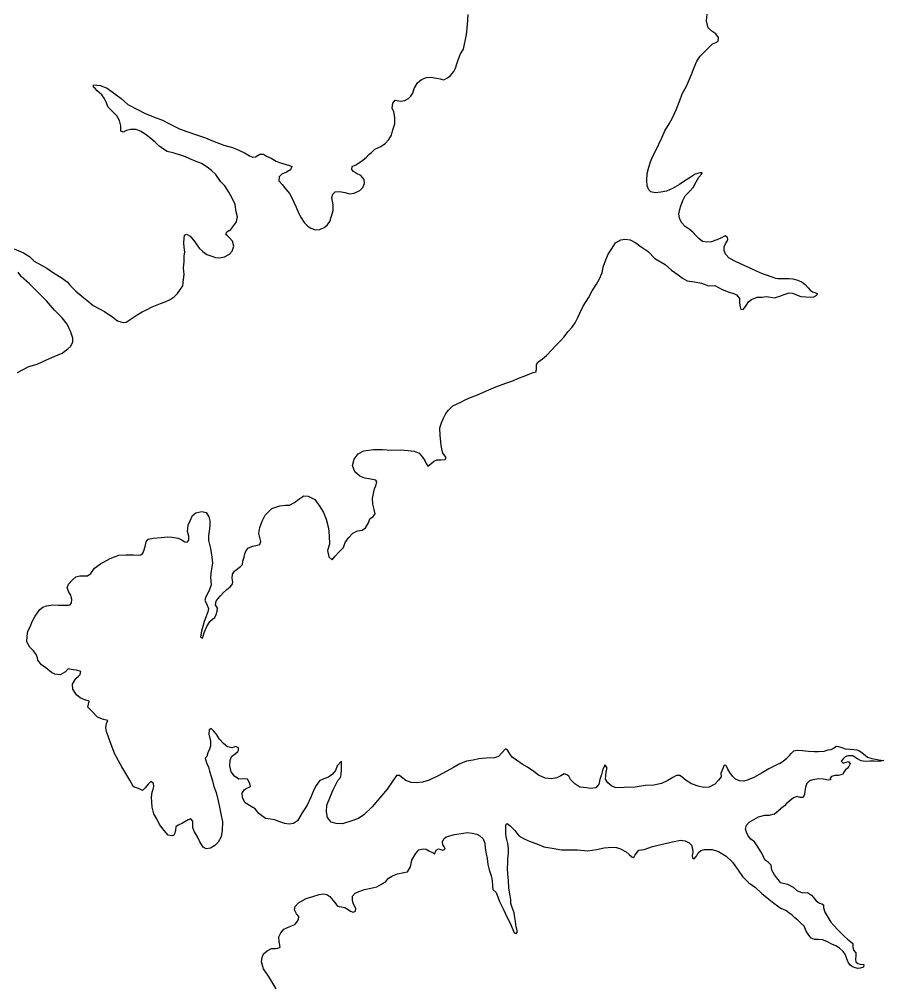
# Model space of a CAD drawing. Extents: x 31699 to 244310, y -8841 to 11474.
# Drawn here: x 133701.2 to 133964.9, y 361.6 to 656.2 of the extents above; entities that cross this region are included whole.
import ezdxf

# ---------------------------------------------------------------- set-up
doc = ezdxf.new("R2010")
doc.units = 0
doc.layers.add('R_Draft', color=7, linetype='Continuous')

msp = doc.modelspace()

# ---------------------------------------------------------------- linework, layer by layer
at = {"layer": 'R_Draft'}
for points in [[(133836.68, 647.11), (133837.6, 651.58), (133837.92, 654.51), (133838.11, 657.65)], [(133931.77, 577.22), (133927.92, 578.5), (133926.05, 579.29), (133924.12, 580.22), (133922.12, 581.15), (133919.92, 582.2), (133917.72, 583.26), (133916.65, 584.53), (133916.18, 585.59), (133916.24, 586.79), (133916.64, 587.66), (133917.17, 588.53), (133917.37, 589), (133917.23, 589.6), (133916.56, 590.13), (133914.97, 589.32), (133912.31, 588.31), (133910.97, 588.17), (133909.58, 588.43), (133908.51, 589.3), (133907.71, 590.16), (133906.64, 591.22), (133905.57, 592.15), (133904.3, 592.95), (133903.17, 594.14), (133902.56, 595.48), (133902.43, 596.81), (133902.95, 599.01), (133903.61, 600.88), (133904.34, 602.35), (133905.6, 603.69), (133906.8, 604.9), (133907.66, 606.63), (133908.52, 608.04), (133909.38, 609.04), (133909.51, 609.37), (133908.78, 609.37), (133907.38, 608.9), (133905.52, 607.76), (133904.26, 606.89), (133902.6, 605.81), (133900.47, 604.6), (133898.68, 603.73), (133896.94, 603.46), (133895.21, 603.25), (133893.81, 603.58), (133893.28, 604.18), (133892.74, 605.37), (133892.61, 607.04), (133892.73, 609.11), (133893.26, 611.11), (133893.72, 612.65), (133894.45, 614.45), (133895.38, 616.12), (133896.3, 618.13), (133897.16, 620), (133898.09, 622.2), (133899.48, 624.27), (133900.41, 625.88), (133901.6, 628.55), (133902.66, 631.42), (133903.45, 633.43), (133904.71, 635.77), (133906.23, 639.31), (133907.09, 641.44), (133907.88, 643.38), (133908.94, 644.92), (133910.67, 646.66), (133911.73, 647.8), (133912.66, 648.67), (133913.72, 649.07), (133914.39, 649.54), (133914.45, 650.68), (133913.65, 651.74), (133912.45, 652.6), (133911.38, 653.6), (133910.84, 655.73), (133911.03, 657.73)], [(133791.56, 591.97), (133792.82, 592.05), (133794.22, 592.65), (133795.08, 593.32), (133795.95, 594.53), (133796.47, 596.13), (133796.94, 597.8), (133796.93, 599.6), (133796.73, 600.73), (133796.52, 601.86), (133796.85, 602.87), (133797.52, 603.54), (133798.98, 603.61), (133800.52, 603.35), (133801.98, 602.95), (133803.38, 603.16), (133805.04, 603.96), (133805.97, 604.9), (133806.5, 606.04), (133806.43, 607.3), (133805.36, 608.5), (133804.09, 609.1), (133803.16, 609.76), (133802.63, 610.36), (133802.69, 611.23), (133803.82, 611.76), (133805.62, 612.9), (133807.01, 613.98), (133807.81, 614.91), (133808.6, 615.58), (133809.6, 616.52), (133811.46, 617.33), (133812.79, 618.33), (133813.92, 619.54), (133814.78, 620.88), (133815.18, 622.48), (133815.7, 624.28), (133815.7, 626.22), (133815.49, 627.95), (133814.96, 629.08), (133815.15, 630.61), (133815.88, 631.48), (133817.61, 631.22), (133818.81, 631.36), (133819.88, 632.03), (133820.61, 632.77), (133821.2, 633.64), (133821.6, 635.11), (133822.66, 636.85), (133823.92, 637.85), (133825.45, 638.46), (133826.72, 638.53), (133828.45, 638.27), (133829.58, 638.01), (133830.71, 637.75), (133831.84, 638.35), (133832.71, 639.02), (133833.77, 640.29), (133834.23, 641.23), (133834.7, 642.63), (133835.09, 643.83), (133835.82, 645.7), (133836.68, 647.11)], [(133765.28, 584.47), (133766.14, 585.41), (133766.67, 587.01), (133766.2, 588.47), (133765.39, 589.4), (133764.66, 590.07), (133764.19, 590.53), (133764.52, 591.33), (133765.72, 592.01), (133766.58, 593.28), (133767.44, 594.35), (133767.71, 595.95), (133767.37, 597.41), (133767.03, 599.68), (133766.09, 601.61), (133765.09, 603.48), (133763.88, 605.34), (133762.61, 606.73), (133761.14, 608.86), (133759.81, 610.06), (133758.47, 611.05), (133756.8, 612.18), (133755.14, 612.77), (133753.2, 613.63), (133751.87, 614.23), (133750.34, 614.69), (133748.47, 615.35), (133746.27, 615.87), (133745.2, 616.54), (133743.73, 617.53), (133742.6, 618.73), (133741.26, 619.86), (133740, 620.85), (133738.33, 621.98), (133736.86, 622.57), (133735.13, 622.57), (133733.86, 622.23), (133732.87, 621.76), (133732.2, 622.02), (133732.2, 623.69), (133731.72, 625.29), (133730.92, 626.75), (133729.39, 628.21), (133728.32, 629.34), (133727.71, 630.94), (133727.11, 632.14), (133726.31, 633.14), (133724.97, 634.33), (133724.44, 634.93), (133723.84, 635.46), (133723.77, 636.19), (133725.83, 635.94), (133728.03, 635.21), (133730.3, 633.49), (133732.24, 632.03), (133734.31, 630.17), (133737.44, 628.58), (133739.38, 627.58), (133742.11, 626.39), (133744.91, 625.41), (133746.78, 624.41), (133748.38, 623.62), (133750.25, 622.69), (133752.85, 621.77), (133754.98, 621.04), (133757.98, 619.99), (133760.11, 619.06), (133763.58, 617.81), (133766.25, 617.02), (133768.11, 616.23), (133770.11, 615.37), (133771.38, 614.57), (133772.45, 614.11), (133773.25, 614.24), (133774.04, 614.71), (133774.58, 615.05), (133775.64, 615.05), (133776.64, 614.46), (133778.04, 613.86), (133779.58, 612.94), (133780.51, 612.54), (133782.58, 611.88), (133783.64, 611.62), (133784.31, 611.29), (133783.91, 610.28), (133782.72, 609.55), (133781.25, 608.94), (133780.46, 608.07), (133780.39, 606.87), (133781.4, 605.81), (133782.4, 604.48), (133783.6, 603.01), (133784.47, 601.55), (133785.07, 600.22), (133785.68, 598.82), (133786.35, 597.16), (133787.15, 595.62), (133788.09, 594.16), (133789.23, 593.03), (133790.16, 592.44), (133791.56, 591.97)], [(133699.61, 586.15), (133702.48, 584.96), (133704.28, 583.83), (133705.75, 582.37), (133707.75, 581.24), (133709.62, 580.25), (133711.62, 578.86), (133713.95, 577.4), (133715.75, 576.07), (133716.82, 574.88), (133718.43, 573.28), (133720.23, 571.75), (133721.77, 570.49), (133723.7, 568.9), (133727.17, 566.98), (133729.71, 565.32), (133731.11, 564.19), (133732.17, 563.86), (133732.91, 563.67), (133733.77, 563.74), (133734.7, 564.34), (133735.57, 565.01), (133737.16, 566.02), (133738.62, 566.96), (133739.95, 567.56), (133741.75, 568.5), (133742.68, 568.84), (133744.21, 569.45), (133745.67, 569.99), (133747.2, 570.73), (133748.47, 571.53), (133749.46, 572.53), (133750.32, 573.81), (133751.05, 574.81), (133751.31, 576.74), (133751.44, 578.35), (133751.3, 580.35), (133751.43, 582.15), (133751.49, 583.88), (133751.69, 585.28), (133751.48, 586.68), (133751.41, 587.95), (133751.48, 589.28), (133751.61, 590.35), (133752.14, 590.62), (133753.27, 590.02), (133754.68, 588.3), (133756.01, 586.37), (133757.15, 585.37), (133758.42, 584.37), (133759.88, 583.91), (133761.02, 583.52), (133762.28, 583.39), (133763.81, 583.66), (133765.28, 584.47)], [(133829.85, 526.23), (133829.57, 529.16), (133829.5, 531.5), (133830.03, 533.1), (133830.55, 534.5), (133831.28, 535.91), (133832.15, 536.91), (133833.47, 538.25), (133835.93, 539.39), (133837.4, 540.2), (133838.86, 540.8), (133840.99, 541.55), (133844.45, 543.09), (133846.58, 544.04), (133849.64, 545.18), (133851.7, 545.92), (133853.43, 546.66), (133855.22, 547.34), (133856.89, 548.01), (133857.95, 548.42), (133858.82, 548.62), (133858.95, 549.75), (133858.94, 550.82), (133859.41, 551.56), (133860.8, 552.63), (133862.06, 553.63), (133863.66, 555.37), (133864.79, 556.58), (133866.25, 558.12), (133867.44, 559.32), (133868.57, 560.79), (133869.83, 562.27), (133870.76, 563.6), (133871.62, 565.21), (133872.21, 566.54), (133873.21, 568.68), (133874.86, 571.22), (133875.92, 573.3), (133877.25, 575.37), (133878.11, 576.77), (133878.97, 578.78), (133879.3, 580.51), (133879.89, 582.31), (133880.82, 584.52), (133881.88, 586.06), (133883.07, 588), (133884.67, 588.87), (133886.07, 589.14), (133887.53, 588.88), (133889.27, 587.95), (133890.87, 586.76), (133893.07, 585.3), (133895.07, 583.17), (133898.21, 581.32), (133900.15, 579.66), (133902.15, 578.2), (133903.55, 577.2), (133904.95, 576.41), (133907.15, 576.09), (133909.28, 575.63), (133911.48, 574.9), (133913.41, 574.91), (133915.61, 573.72), (133917.41, 573.06), (133919.41, 572.46), (133920.01, 572.13), (133920.88, 571), (133920.95, 569.6), (133921.09, 568.47), (133921.36, 567.6), (133922.09, 567.74), (133922.89, 568.81), (133923.68, 569.95), (133924.61, 570.68), (133926.34, 571.42), (133927.81, 571.43), (133929.07, 571.57), (133931.75, 571.21)], [(133700.59, 548.4), (133704.04, 550.28), (133706.64, 550.96), (133709.5, 552.24), (133711.83, 553.31), (133714.22, 554.32), (133715.95, 555.66), (133716.88, 556.47), (133717.54, 557.8), (133717.47, 558.87), (133716.87, 560.74), (133715.73, 563.13), (133714.26, 565.13), (133711.92, 567.45), (133709.45, 570.24), (133707.17, 572.64), (133704.3, 575.49), (133701.7, 577.68), (133700.83, 579.01)], [(133931.77, 577.22), (133932.63, 577.09), (133934.1, 577.11), (133935.96, 577.06), (133937.16, 577), (133938.75, 576.62), (133940.02, 575.96), (133940.96, 575.3), (133941.9, 574.24), (133942.51, 573.52), (133943.18, 572.99), (133943.84, 572.8), (133944.58, 572.54), (133944.38, 571.93), (133943.52, 571.39), (133942.53, 571.32), (133941.13, 571.37), (133939.73, 571.49), (133938.4, 572.01), (133937.13, 572.53), (133936, 572.59), (133934.47, 572.11), (133933.08, 571.63), (133931.75, 571.21)], [(133792.88, 507.54), (133794.01, 505.68), (133794.82, 503.68), (133795.49, 500.89), (133795.7, 498.55), (133795.77, 496.02), (133795.18, 494.08), (133795.59, 492.15), (133796.59, 491.22), (133797.58, 492.36), (133798.64, 493.56), (133800.04, 494.97), (133800.63, 496.5), (133801.63, 497.97), (133802.89, 499.38), (133804.35, 500.05), (133805.82, 500.26), (133806.81, 501.06), (133807.74, 502.53), (133808.07, 503.8), (133809.13, 504.47), (133809.73, 505.28), (133809.46, 506.61), (133808.99, 508.27), (133808.98, 510.01), (133809.25, 511.48), (133809.57, 513.01), (133809.91, 513.75), (133810.3, 515.02), (133809.97, 515.61), (133808.43, 515.88), (133806.64, 516.2), (133805.03, 516.8), (133803.5, 518.12), (133802.83, 519.99), (133803.29, 521.92), (133804.55, 523.6), (133806.34, 524.54), (133809.21, 524.88), (133812, 524.89), (133814.8, 524.7), (133817.4, 524.78), (133819.8, 524.59), (133821.66, 524.4), (133823.19, 523.8), (133824.2, 522.61), (133824.87, 521.54), (133825.33, 520.68), (133825.8, 519.88), (133826.73, 520.55), (133827.53, 521.29), (133828.59, 521.76), (133829.79, 521.76), (133831.13, 521.83), (133831.39, 522.43), (133830.39, 523.83), (133830.12, 525.16), (133829.85, 526.23)], [(133724.07, 488.67), (133725.93, 490.08), (133728.93, 491.69), (133731.59, 492.63), (133733.72, 492.77), (133735.98, 492.78), (133737.51, 492.72), (133738.25, 492.79), (133738.84, 493.26), (133739.24, 494.33), (133739.63, 495.73), (133739.9, 496.73), (133740.5, 497.54), (133742.09, 497.88), (133744.42, 498.08), (133746.35, 498.29), (133747.82, 498.16), (133749.62, 497.84), (133750.82, 497.24), (133751.69, 496.71), (133752.42, 496.65), (133752.88, 497.25), (133752.88, 498.52), (133752.54, 499.85), (133752.67, 501.79), (133753.26, 503.19), (133753.99, 504.79), (133755.06, 505.6), (133756.85, 506), (133758.19, 505.74), (133759.05, 504.41), (133759.26, 503.14), (133759.26, 501.48), (133759.07, 500.01), (133758.94, 498.54), (133758.94, 497.14), (133759.48, 494.68), (133759.89, 492.08), (133760.1, 490.28), (133759.7, 487.87), (133759.51, 486.01), (133759.72, 483.67), (133759.12, 481.94), (133758.13, 480), (133757.8, 478.93), (133758.34, 477.6), (133758.87, 476.4), (133758.67, 475.4), (133758.08, 473.79), (133757.62, 472.39), (133757.16, 470.92), (133756.76, 469.45), (133756.5, 467.72), (133757.03, 467.32), (133757.69, 469.26), (133758.36, 470.86), (133759.35, 472.47), (133760.08, 473.14), (133760.88, 473.61), (133761.27, 474.61), (133761.54, 475.61), (133761.6, 476.54), (133761, 477.47), (133761.26, 478.68), (133761.86, 479.48), (133762.52, 480.28), (133763.39, 481.15), (133764.52, 482.16), (133765.51, 483.03), (133766.11, 483.7), (133766.37, 484.43), (133766.1, 485.7), (133766.23, 486.83), (133766.83, 487.83), (133767.89, 488.57), (133768.69, 489.24), (133769.29, 489.85), (133769.35, 490.85), (133769.75, 492.05), (133769.94, 493.05), (133770.41, 494.12), (133771.07, 494.92), (133772.4, 495.46), (133773.73, 495.73), (133774.53, 495.93), (133774.86, 496.8), (133774.52, 498.07), (133774.25, 499.27), (133774.58, 501.14), (133775.24, 503.07), (133776.23, 504.88), (133778.23, 506.95), (133780.62, 507.76), (133782.35, 507.9), (133783.62, 507.91), (133785.15, 508.78), (133786.41, 509.72), (133787.94, 510.79), (133789.34, 510.67), (133791.34, 509.67), (133792.88, 507.54)], [(133743.95, 410.45), (133743.21, 412.05), (133742.21, 413.78), (133741.74, 415.77), (133741.6, 417.37), (133741.53, 418.84), (133741.72, 420.38), (133742.05, 421.24), (133742.25, 422.11), (133742.12, 423.05), (133741.31, 423.64), (133740.52, 422.84), (133739.59, 421.7), (133738.79, 420.9), (133737.52, 421.43), (133736.06, 422.02), (133734.85, 424.02), (133732.44, 428.08), (133730.3, 432), (133728.89, 435.73), (133727.75, 438.86), (133727.55, 440), (133727.74, 441.26), (133728.21, 442.27), (133726.87, 442.53), (133725.07, 443.25), (133723.4, 444.98), (133722.13, 446.31), (133722.53, 448.11), (133721.13, 448.57), (133719.73, 449.17), (133718.66, 450.1), (133717.52, 451.83), (133717.39, 453.36), (133718.38, 455.03), (133719.24, 455.77), (133719.77, 456.24), (133719.9, 457.17), (133718.64, 457.57), (133717.57, 457.7), (133716.04, 457.96), (133715.24, 457.09), (133713.65, 456.21), (133712.05, 456.41), (133711.05, 456.87), (133709.25, 458.26), (133707.98, 459.26), (133706.84, 460.66), (133706.71, 461.39), (133706.37, 462.32), (133705.5, 463.45), (133704.43, 464.65), (133703.43, 466.18), (133703.56, 467.91), (133703.82, 469.45), (133704.55, 471.05), (133705.07, 472.45), (133706, 474.06), (133707.39, 476.06), (133708.39, 476.8), (133709.52, 477.21), (133711.39, 477.55), (133713.18, 477.42), (133714.85, 477.43), (133716.18, 477.43), (133716.65, 477.5), (133717.11, 478.1), (133717.18, 479.1), (133716.9, 480.44), (133716.24, 481.43), (133715.83, 482.7), (133716.23, 483.84), (133717.36, 485.11), (133718.42, 486.05), (133719.62, 486.32), (133720.95, 486.39), (133721.95, 486.39), (133722.95, 487.13), (133724.07, 488.67)], [(133796.93, 421.06), (133797.66, 422.53), (133798.39, 423.93), (133799.18, 424.87), (133799.38, 425.67), (133799.44, 427.34), (133799.43, 429.81), (133798.17, 428.4), (133797.64, 427), (133796.78, 425.86), (133795.52, 424.92), (133794.12, 424.38), (133792.72, 423.84), (133791.73, 422.44), (133791.07, 421.1), (133790.08, 418.83), (133789.02, 416.36), (133787.43, 414.02), (133786.04, 411.61), (133784.84, 410.81), (133783.51, 410.6), (133782.18, 410.8), (133780.38, 411.39), (133779.17, 411.92), (133777.78, 412.11), (133776.24, 412.31), (133774.24, 413.83), (133773.11, 415.23), (133771.9, 416.03), (133770.04, 417.15), (133769.3, 418.62), (133769.16, 420.02), (133769.82, 421.02), (133770.42, 421.49), (133771.35, 421.89), (133771.75, 422.09), (133771.48, 423.03), (133770.81, 424.29), (133769.81, 424.42), (133768.15, 424.35), (133766.82, 425.21), (133765.81, 426.61), (133765.41, 428.41), (133765.54, 430.01), (133765.93, 431.27), (133766.99, 432.08), (133767.86, 432.75), (133768.06, 433.22), (133768.05, 433.88), (133767.12, 434.28), (133766.12, 433.88), (133764.72, 434.2), (133763.46, 435.2), (133762.25, 436.53), (133761.25, 438.19), (133760.51, 438.99), (133759.71, 439.79), (133759.11, 439.38), (133759.05, 438.05), (133759.46, 435.92), (133759.46, 434.38), (133759.2, 433.45), (133758.74, 432.38), (133758.34, 431.25), (133757.88, 430.78), (133758.35, 429.04), (133758.88, 428.11), (133759.22, 426.78), (133759.69, 425.11), (133760.09, 423.78), (133760.5, 422.12), (133761.24, 420.25), (133761.84, 417.72), (133762.32, 415.25), (133762.72, 413.26), (133763.13, 411.26), (133763.07, 408.65), (133762.81, 406.72), (133761.88, 405.12), (133760.88, 404.11), (133759.49, 403.31), (133758.22, 403.03), (133757.29, 403.56), (133756.22, 405.16), (133755.48, 406.89), (133754.61, 408.29), (133754.14, 409.49), (133754.14, 410.35), (133754.14, 411.49), (133753.47, 412.22), (133752.67, 411.88), (133750.94, 410.87), (133749.61, 410.27), (133748.95, 409.8), (133748.82, 408.73), (133748.62, 407.86), (133748.29, 407.26), (133747.69, 406.99), (133746.56, 407.26), (133745.35, 408.65), (133743.95, 410.45)], [(133933.11, 429.1), (133929.9, 427.45), (133927.84, 426.3), (133925.31, 424.83), (133923.58, 424.09), (133922.25, 423.75), (133920.92, 423.81), (133919.72, 424.34), (133918.72, 425.2), (133917.92, 426.4), (133917.31, 427.4), (133916.84, 428.53), (133916.24, 428.59), (133915.65, 427.06), (133915.25, 426.19), (133915.32, 425.06), (133914.46, 424.05), (133913.33, 422.85), (133911.67, 421.91), (133910, 421.77), (133908.27, 422.16), (133906.27, 422.95), (133904.67, 423.95), (133903.4, 424.94), (133902.73, 425.47), (133901.67, 425.47), (133900.54, 424.86), (133899.08, 423.92), (133897.15, 422.98), (133894.75, 422.51), (133892.16, 422.36), (133889.03, 421.88), (133885.7, 421.81), (133883.3, 421.66), (133881.97, 422.19), (133880.7, 423.19), (133880.03, 424.32), (133880.16, 425.38), (133880.22, 426.65), (133880.55, 427.65), (133879.95, 428.72), (133879.22, 427.38), (133878.76, 425.78), (133878.3, 424.18), (133877.97, 422.84), (133877.04, 421.64), (133875.58, 421.43), (133874.18, 421.63), (133872.24, 421.89), (133870.71, 422.88), (133869.37, 424.21), (133868.84, 425.21), (133868.24, 425.61), (133867.44, 426), (133866.37, 425.33), (133865.18, 424.73), (133863.51, 424.45), (133861.58, 424.65), (133859.58, 425.5), (133858.11, 426.63), (133856.18, 428.03), (133854.58, 428.95), (133852.91, 430.08), (133851.57, 431.01), (133850.84, 432.07), (133850.17, 433.14), (133849.5, 433.6), (133848.44, 432.33), (133847.38, 431.26), (133846.18, 430.79), (133843.65, 430.71), (133841.39, 430.57), (133839.66, 430.16), (133837.59, 429.82), (133835.4, 428.88), (133833.6, 427.87), (133831.61, 426.8), (133829.01, 425.32), (133826.22, 423.97), (133824.23, 423.43), (133822.49, 423.16), (133820.76, 423.35), (133819.1, 423.95), (133817.83, 424.94), (133817.16, 425.47), (133816.29, 425.4), (133815.17, 423.8), (133813.38, 421.32), (133811.19, 418.65), (133808.8, 415.84), (133806.34, 413.43), (133804.68, 412.29), (133802.62, 411.61), (133799.76, 410.67), (133797.82, 410.79), (133796.36, 411.25), (133795.22, 412.58), (133794.88, 414.31), (133795.01, 416.38), (133796.07, 419.12), (133796.93, 421.06)], [(133933.11, 429.1), (133933.97, 429.57), (133935.29, 430.65), (133936.15, 431.53), (133936.68, 432.13), (133937.53, 432.94), (133938.46, 433.15), (133940.13, 433.1), (133941.99, 432.85), (133943.65, 432.8), (133945.05, 432.81), (133946.71, 432.89), (133947.91, 433.24), (133948.84, 433.38), (133949.76, 433.86), (133950.36, 434.4), (133951.15, 434.34), (133952.09, 434.01), (133953.16, 433.55), (133954.62, 433.44), (133955.82, 433.38), (133956.68, 433.25), (133957.48, 433), (133958.36, 432.34), (133959.23, 431.68), (133959.96, 431.02), (133961.3, 430.63), (133962.43, 430.44), (133963.43, 430.25), (133964.89, 430), (133963.5, 429.72), (133961.97, 429.77), (133960.64, 429.82), (133959.24, 429.74), (133958.04, 429.93), (133956.71, 430.59), (133955.44, 431.44), (133953.97, 431.43), (133953.18, 431.09), (133952.52, 430.55), (133951.93, 429.81), (133952.53, 429.21), (133953.46, 429.56), (133954.19, 429.7), (133954.66, 428.97), (133954.27, 428.16), (133953.74, 427.62), (133953.15, 427.09), (133952.76, 426.41), (133952.3, 425.74), (133951.1, 425.47), (133949.97, 425.45), (133948.98, 425.18), (133948.58, 424.64), (133948.65, 424.17), (133947.99, 423.97), (133946.52, 424.29), (133945.06, 424.41), (133943.27, 424.12), (133942.27, 423.78), (133941.48, 423.04), (133941.03, 421.84), (133940.84, 420.63), (133940.71, 419.7), (133940.32, 418.76), (133939.46, 418.75), (133938.46, 419.01), (133937.4, 418.6), (133936.21, 417.72), (133935.35, 416.98), (133934.63, 416.17), (133933.44, 415.23)], [(133933.44, 392.75), (133931.53, 395.11), (133930.79, 396.57), (133930.52, 398.04), (133929.78, 398.9), (133928.65, 399.76), (133928.11, 400.9), (133927.51, 402.09), (133926.31, 404.02), (133925.44, 405.22), (133924.37, 406.02), (133923.57, 407.01), (133923.03, 408.15), (133922.76, 409.08), (133923.02, 410.28), (133923.89, 411.22), (133925.28, 412.02), (133926.75, 412.83), (133928.61, 413.3), (133930.01, 413.37), (133931.54, 413.78), (133933.44, 415.23)], [(133827.42, 401.84), (133827.89, 401.44), (133828.35, 402.64), (133829.08, 403.11), (133829.81, 402.91), (133830.35, 402.71), (133831.08, 402.98), (133830.81, 403.78), (133830.41, 404.25), (133830.34, 405.25), (133830.74, 406.12), (133831.4, 406.72), (133832.53, 407.06), (133833.93, 407.46), (133836.73, 407.81), (133837.86, 408.08), (133839.32, 407.82), (133840.79, 407.56), (133841.72, 407.03), (133842.72, 406.1), (133843.19, 404.77), (133843.33, 403.23), (133843.6, 401.5), (133843.94, 400.1), (133844.08, 398.3), (133844.55, 396.7), (133845.09, 394.84), (133845.43, 393.44), (133845.5, 391.77), (133845.63, 390.64), (133846.63, 389.77), (133847.71, 386.98), (133848.78, 384.71), (133849.99, 382.12), (133850.99, 380.19), (133852.2, 377.46), (133852.73, 377.19), (133853.2, 377.79), (133852.79, 379.26), (133852.52, 380.86), (133852.38, 382.13), (133852.18, 383.53), (133851.51, 385.19), (133851.11, 386.39), (133851.17, 387.59), (133850.83, 389.26), (133850.49, 391.19), (133850.42, 393.32), (133850.21, 395.39), (133850.14, 397.12), (133850.2, 398.72), (133850.27, 399.92), (133850.4, 401.73), (133850.39, 403.13), (133850.25, 404.66), (133849.85, 406.33), (133849.65, 407.46), (133849.58, 408.73), (133849.64, 409.59), (133849.57, 410.39), (133849.97, 410.79), (133850.97, 410.13), (133852.31, 408.67), (133853.58, 407.07), (133855.24, 406.08), (133857.04, 405.29), (133859.04, 404.56), (133861.18, 403.7), (133863.78, 403.25), (133866.57, 402.79), (133869.04, 402.73), (133871.44, 402.74), (133874.63, 402.49), (133877.23, 402.83), (133879.63, 403.37), (133882.09, 403.58), (133883.42, 403.46), (133884.62, 403.06), (133886.36, 402.13), (133887.22, 401.34), (133888.09, 400.61), (133888.62, 400.47), (133889.09, 401.28), (133889.82, 402.15), (133890.15, 402.61), (133891.81, 402.89), (133894.34, 403.83), (133896.54, 404.31), (133898.67, 404.78), (133901, 405.26), (133902.86, 405.67), (133904.33, 405.54), (133905.59, 404.94), (133906.26, 404.21), (133906.6, 403.08), (133906.67, 401.95), (133906.47, 401.08), (133906.61, 400.34), (133907.07, 400.01), (133907.74, 400.82), (133908.27, 401.82)], [(133779.29, 372.64), (133780.09, 372.77), (133780.76, 373.11), (133780.48, 374.78), (133780.35, 376.24), (133781.01, 377.45), (133781.87, 378.58), (133783.73, 379.32), (133785.2, 380), (133785.86, 380.67), (133786.32, 381.53), (133786.45, 382.47), (133785.72, 383.27), (133785.12, 384.46), (133785.31, 385.47), (133786.38, 386.54), (133788.7, 387.88), (133790.7, 388.55), (133792.69, 389.16), (133793.96, 389.37), (133795.03, 389.17), (133795.96, 388.51), (133796.9, 387.31), (133797.7, 386.31), (133798.17, 385.72), (133798.77, 385.45), (133799.5, 385.32), (133800.5, 385.19), (133801.5, 384.59), (133802.23, 384), (133803.03, 383.73), (133803.76, 384.07), (133803.9, 384.87), (133803.16, 386.14), (133802.82, 387.33), (133802.82, 388.67), (133803.62, 389.54), (133804.75, 390.08), (133806.54, 390.62), (133808.47, 391.02), (133810.27, 391.43), (133811.67, 392.24), (133812.99, 393.11), (133813.86, 394.11), (133814.99, 394.78), (133816.58, 395.39), (133818.51, 395.8), (133819.65, 396), (133820.51, 397.54), (133820.97, 399.61), (133822.09, 401.55), (133823.02, 402.75), (133824.35, 403.09), (133825.29, 402.96), (133826.15, 402.5), (133827.42, 401.84)], [(133908.27, 401.82), (133909.06, 402.56), (133910.26, 402.89), (133912.52, 402.84), (133914.52, 402.24), (133916.86, 400.85), (133918.8, 398.99), (133920.53, 396.53), (133921.81, 394.67), (133923.74, 392.74), (133925.75, 391.22), (133927.75, 389.42), (133929.88, 387.7), (133931.35, 386.44), (133933.58, 384.82)], [(133933.44, 392.75), (133935.51, 392.3), (133937.31, 391.39), (133938.39, 390.33), (133940.12, 389.68), (133941.65, 389.76), (133942.86, 388.97), (133943.53, 388.24), (133944.33, 387.25), (133945.27, 386.53), (133946.07, 386.27), (133946.54, 386), (133946.55, 385.07), (133946.96, 383.74), (133947.84, 382.22), (133948.78, 380.69), (133949.72, 379.7), (133950.93, 378.31), (133951.74, 377.52), (133952.95, 376.33), (133953.88, 375.47), (133954.89, 374.68), (133955.49, 374.22), (133955.5, 373.08), (133955.71, 372.15), (133956.38, 371.29), (133956.39, 370.42), (133956.33, 369.36), (133956.41, 368.56), (133957.01, 368.1), (133957.68, 367.9), (133958.88, 367.78), (133958.75, 366.91), (133957.76, 366.7), (133956.96, 366.56), (133955.62, 366.95), (133954.69, 367.54), (133954.08, 368.47), (133953.61, 369.46), (133953.2, 370.73), (133952.52, 371.79), (133951.45, 372.78), (133950.31, 373.43), (133949.11, 373.96), (133947.57, 374.81), (133946.24, 375.26), (133945.04, 375.39), (133943.78, 375.44), (133942.78, 375.76), (133942.04, 376.69), (133941.29, 377.95), (133940.61, 379.48), (133939.61, 380.4), (133938.74, 381.26), (133937.8, 382.05), (133936.99, 382.85), (133935.92, 383.57), (133935.05, 384.3), (133933.58, 384.82)], [(133779.53, 360.3), (133778.32, 362.43), (133777.39, 363.89), (133775.65, 366.42), (133775.11, 368.62), (133775.24, 369.89), (133775.7, 371.02), (133776.76, 371.96), (133778.16, 372.7), (133779.29, 372.64)]]:
    msp.add_lwpolyline(points, dxfattribs=at)

doc.saveas('drawing.dxf')
